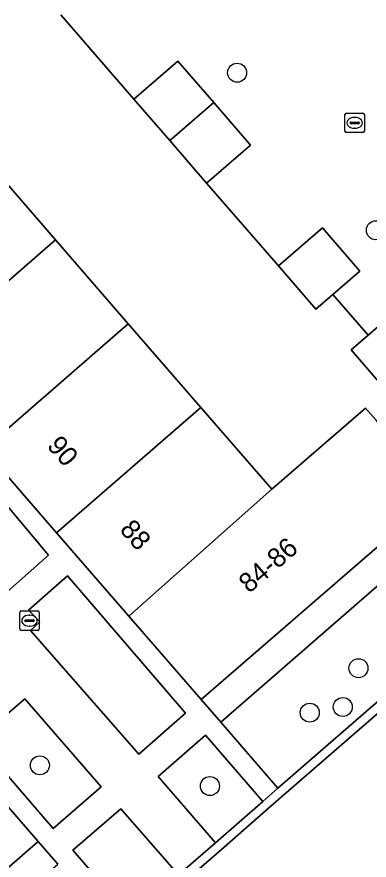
# Model space of a CAD drawing. Extents: x 155887 to 156869, y 383880 to 384678.
# Drawn here: x 156587.04 to 156605.19, y 384289.68 to 384333.07 of the extents above; entities that cross this region are included whole.
import ezdxf

# ---------------------------------------------------------------- set-up
doc = ezdxf.new("R2010")
doc.units = 0
for name, color, linetype in [('IMGEO_Boom', 7, 'Continuous'), ('IMGEO_Erf', 7, 'Continuous'), ('IMGEO_Groenvoorziening', 7, 'Continuous'), ('IMGEO_Kolk', 7, 'Continuous'), ('IMGEO_Pand', 7, 'Continuous'), ('IMGEO_Pand_nummerreeks', 7, 'Continuous'), ('IMGEO_Parkeervlak_open', 7, 'Continuous'), ('IMGEO_Rijbaan_lokaal_gesloten', 7, 'Continuous'), ('IMGEO_Rijbaan_lokaal_open', 7, 'Continuous'), ('IMGEO_Voetpad_open', 7, 'Continuous')]:
    doc.layers.add(name, color=color, linetype=linetype)

msp = doc.modelspace()

# ---------------------------------------------------------------- linework, layer by layer
at = {"layer": 'IMGEO_Boom'}
for centre in [(156598.387, 384330.194), (156605.533, 384322.089), (156604.637, 384299.559), (156603.83, 384297.562), (156602.128, 384297.272), (156588.232, 384294.563), (156596.99, 384293.496)]:
    msp.add_circle(centre, 0.489, dxfattribs=at)
at = {"layer": 'IMGEO_Erf'}
for points in [[(156577.808, 384334.516), (156581.552, 384330.207), (156585.295, 384325.899), (156589.037, 384321.591), (156592.781, 384317.282), (156596.523, 384312.976), (156600.181, 384308.765), (156605.004, 384312.939), (156605.528, 384312.335)], [(156606.105, 384313.81), (156604.264, 384315.933), (156605.138, 384316.69), (156603.317, 384318.791), (156602.436, 384318.03), (156600.513, 384320.257), (156596.817, 384324.504), (156594.918, 384326.699), (156593.073, 384328.831), (156589.316, 384333.172)]]:
    msp.add_lwpolyline(points, dxfattribs=at)
at = {"layer": 'IMGEO_Groenvoorziening'}
for points in [[(156585.92, 384308.635), (156583.452, 384306.45), (156586.252, 384303.231), (156588.671, 384305.378)], [(156589.659, 384304.318), (156587.65, 384302.549), (156588.228, 384301.946), (156587.752, 384301.506), (156593.319, 384295.128), (156595.731, 384297.241)], [(156587.453, 384297.983), (156584.985, 384295.855), (156588.92, 384291.314), (156591.379, 384293.459)], [(156596.753, 384296.113), (156594.327, 384293.996), (156597.278, 384290.58), (156599.708, 384292.702)], [(156592.406, 384292.326), (156589.934, 384290.204), (156592.893, 384286.763), (156595.368, 384288.922)]]:
    msp.add_lwpolyline(points, close=True, dxfattribs=at)
at = {"layer": 'IMGEO_Kolk'}
for p, q in [((156603.941, 384327.188), (156603.941, 384328.04)), ((156604.016, 384328.114), (156604.868, 384328.114)), ((156604.942, 384328.04), (156604.942, 384327.188)), ((156604.2, 384327.608), (156604.2, 384327.62)), ((156604.638, 384327.571), (156604.24, 384327.571)), ((156604.243, 384327.657), (156604.641, 384327.657)), ((156604.429, 384327.894), (156604.454, 384327.894)), ((156604.684, 384327.62), (156604.684, 384327.608)), ((156604.868, 384327.114), (156604.016, 384327.114)), ((156604.452, 384327.334), (156604.427, 384327.334)), ((156587.196, 384301.578), (156587.196, 384302.43)), ((156587.271, 384302.504), (156588.123, 384302.504)), ((156588.197, 384302.43), (156588.197, 384301.578)), ((156587.455, 384301.998), (156587.455, 384302.01)), ((156587.893, 384301.961), (156587.495, 384301.961)), ((156587.498, 384302.047), (156587.896, 384302.047)), ((156587.684, 384302.284), (156587.709, 384302.284)), ((156587.939, 384302.01), (156587.939, 384301.998)), ((156588.123, 384301.504), (156587.271, 384301.504)), ((156587.707, 384301.724), (156587.682, 384301.724))]:
    msp.add_line(p, q, dxfattribs=at)
for points in [[(156603.941, 384327.188), (156603.941, 384328.04)], [(156604.016, 384328.114), (156604.868, 384328.114)], [(156604.942, 384328.04), (156604.942, 384327.188)], [(156604.868, 384327.114), (156604.016, 384327.114)], [(156587.196, 384301.578), (156587.196, 384302.43)], [(156587.271, 384302.504), (156588.123, 384302.504)], [(156588.197, 384302.43), (156588.197, 384301.578)], [(156588.123, 384301.504), (156587.271, 384301.504)]]:
    msp.add_lwpolyline(points, dxfattribs=at)
for centre, radius, start, end in [((156604.018, 384328.038), 0.0765, 91.552, 178.448), ((156604.018, 384328.038), 0.0765, 91.552, 178.448), ((156604.866, 384328.038), 0.0765, 1.552, 88.448), ((156604.866, 384328.038), 0.0765, 1.552, 88.448), ((156604.24, 384327.617), 0.0403, 85.8775, 175.7526), ((156604.237, 384327.607), 0.0366, 178.938, 274.7102), ((156604.641, 384327.614), 0.043, 264.8664, 352.4533), ((156604.645, 384327.619), 0.0386, 1.7309, 96.639), ((156604.018, 384327.19), 0.0765, 181.552, 268.448), ((156604.018, 384327.19), 0.0765, 181.552, 268.448), ((156604.866, 384327.19), 0.0765, 271.552, 358.448), ((156604.866, 384327.19), 0.0765, 271.552, 358.448), ((156587.273, 384302.428), 0.0765, 91.552, 178.448), ((156587.273, 384302.428), 0.0765, 91.552, 178.448), ((156588.121, 384302.428), 0.0765, 1.552, 88.448), ((156588.121, 384302.428), 0.0765, 1.552, 88.448), ((156587.495, 384302.007), 0.0403, 85.8775, 175.7526), ((156587.492, 384301.997), 0.0366, 178.938, 274.7102), ((156587.896, 384302.004), 0.043, 264.8664, 352.4533), ((156587.9, 384302.009), 0.0386, 1.7309, 96.639), ((156587.273, 384301.58), 0.0765, 181.552, 268.448), ((156587.273, 384301.58), 0.0765, 181.552, 268.448), ((156588.121, 384301.58), 0.0765, 271.552, 358.448), ((156588.121, 384301.58), 0.0765, 271.552, 358.448)]:
    msp.add_arc(centre, radius, start, end, dxfattribs=at)
for centre, major_axis, ratio, start_param, end_param in [((156604.428, 384327.614), (-0.387, 0.002), 0.722429, 4.712389, 7.853982), ((156604.453, 384327.614), (-0.39, 0.002), 0.717154, 1.570796, 4.712389), ((156587.683, 384302.004), (-0.387, 0.002), 0.722429, 4.712389, 7.853982), ((156587.708, 384302.004), (-0.39, 0.002), 0.717154, 1.570796, 4.712389)]:
    msp.add_ellipse(centre, major_axis=major_axis, ratio=ratio, start_param=start_param, end_param=end_param, dxfattribs=at)
at = {"layer": 'IMGEO_Pand'}
for points in [[(156597.183, 384328.666), (156595.342, 384330.794), (156593.073, 384328.831), (156594.918, 384326.699)], [(156597.183, 384328.666), (156594.918, 384326.699), (156596.817, 384324.504), (156599.086, 384326.467)], [(156577.858, 384319.439), (156581.6, 384315.132), (156589.037, 384321.591), (156585.295, 384325.899)], [(156602.784, 384322.218), (156600.513, 384320.257), (156602.436, 384318.03), (156603.317, 384318.791), (156604.707, 384319.991)], [(156585.344, 384310.823), (156592.781, 384317.282), (156589.037, 384321.591), (156581.6, 384315.132)], [(156610.192, 384317.353), (156608.351, 384319.476), (156605.138, 384316.69), (156604.264, 384315.933), (156606.105, 384313.81)], [(156585.344, 384310.823), (156589.086, 384306.515), (156596.523, 384312.976), (156592.781, 384317.282)], [(156600.181, 384308.765), (156596.523, 384312.976), (156589.086, 384306.515), (156592.809, 384302.231)], [(156600.181, 384308.765), (156592.809, 384302.231), (156596.536, 384297.941), (156608.799, 384308.553), (156605.528, 384312.335), (156605.004, 384312.939)], [(156588.136, 384290.64), (156584.49, 384294.84), (156575.826, 384287.317), (156573.187, 384285.026), (156572.242, 384284.206), (156572.625, 384283.766), (156575.908, 384279.994)]]:
    msp.add_lwpolyline(points, close=True, dxfattribs=at)
at = {"layer": 'IMGEO_Parkeervlak_open'}
msp.add_lwpolyline([(156617.967, 384308.524), (156615.083, 384312.005), (156597.548, 384296.785), (156600.488, 384293.386)], close=True, dxfattribs=at)
at = {"layer": 'IMGEO_Rijbaan_lokaal_gesloten'}
msp.add_lwpolyline([(156618.252, 384308.162), (156600.79, 384293.039), (156600.011, 384292.356), (156597.58, 384290.233), (156595.67, 384288.575), (156593.191, 384286.413), (156592.371, 384285.726), (156571.738, 384267.772), (156553.99, 384252.361)], dxfattribs=at)
at = {"layer": 'IMGEO_Rijbaan_lokaal_open'}
for points in [[(156589.316, 384333.172), (156593.073, 384328.831), (156595.342, 384330.794), (156597.183, 384328.666), (156599.086, 384326.467), (156596.817, 384324.504), (156600.513, 384320.257), (156602.784, 384322.218), (156604.707, 384319.991), (156603.317, 384318.791), (156605.138, 384316.69), (156608.351, 384319.476)], [(156617.967, 384308.524), (156600.488, 384293.386), (156599.708, 384292.702), (156597.278, 384290.58), (156595.368, 384288.922), (156592.893, 384286.763), (156592.072, 384286.076), (156574.465, 384270.754), (156571.436, 384268.119), (156553.69, 384252.71)], [(156553.99, 384252.361), (156571.738, 384267.772), (156592.371, 384285.726), (156593.191, 384286.413), (156595.67, 384288.575), (156597.58, 384290.233), (156600.011, 384292.356), (156600.79, 384293.039), (156618.252, 384308.162)]]:
    msp.add_lwpolyline(points, dxfattribs=at)
at = {"layer": 'IMGEO_Voetpad_open'}
for points in [[(156592.893, 384286.763), (156589.934, 384290.204), (156592.406, 384292.326), (156595.368, 384288.922), (156597.278, 384290.58), (156594.327, 384293.996), (156596.753, 384296.113), (156599.708, 384292.702), (156600.488, 384293.386), (156597.548, 384296.785), (156596.536, 384297.941), (156592.809, 384302.231), (156589.086, 384306.515), (156585.344, 384310.823), (156581.6, 384315.132), (156577.858, 384319.439), (156574.116, 384323.746), (156570.371, 384328.055), (156566.63, 384332.362), (156562.844, 384336.719)], [(156558.966, 384334.66), (156557.035, 384332.96), (156557.601, 384332.305), (156557.68, 384332.215), (156560.366, 384329.164), (156557.95, 384327.023), (156555.249, 384330.095), (156554.475, 384329.42), (156558.345, 384324.961), (156562.08, 384320.659), (156565.814, 384316.357), (156569.548, 384312.055), (156573.288, 384307.746), (156577.022, 384303.444), (156580.756, 384299.142), (156584.49, 384294.84), (156588.136, 384290.64), (156589.163, 384289.478)]]:
    msp.add_lwpolyline(points, dxfattribs=at)
for points in [[(156635.944, 384330.15), (156634.968, 384331.295), (156622.732, 384320.65), (156617.58, 384316.196), (156616.909, 384315.616), (156614.666, 384313.658), (156613.95, 384313.035), (156608.799, 384308.553), (156596.536, 384297.941), (156597.548, 384296.785), (156615.083, 384312.005), (156618.311, 384314.858)], [(156583.452, 384306.45), (156585.92, 384308.635), (156588.671, 384305.378), (156586.252, 384303.231)], [(156588.228, 384301.946), (156587.65, 384302.549), (156589.659, 384304.318), (156595.731, 384297.241), (156593.319, 384295.128), (156587.752, 384301.506)], [(156587.453, 384297.983), (156591.379, 384293.459), (156588.92, 384291.314), (156584.985, 384295.855)], [(156571.506, 384274.157), (156589.163, 384289.478), (156588.136, 384290.64), (156575.908, 384279.994), (156570.802, 384275.536), (156570.129, 384274.949), (156567.876, 384273.013), (156567.118, 384272.353), (156561.989, 384267.889), (156549.742, 384257.27), (156548.914, 384256.57), (156545.764, 384253.8), (156546.774, 384252.671), (156549.928, 384255.411), (156552.862, 384252.007), (156553.69, 384252.71), (156550.727, 384256.128), (156568.496, 384271.537)]]:
    msp.add_lwpolyline(points, close=True, dxfattribs=at)

# ---------------------------------------------------------------- texts
at = {"layer": 'IMGEO_Pand_nummerreeks'}
for s, rotation, p in [('90', 310.9855, (156588.554, 384310.972)), ('88', 310.9855, (156592.299, 384306.661)), ('84-86', 40.7589, (156599.011, 384303.378))]:
    msp.add_text(s, height=1, rotation=rotation, dxfattribs=at).set_placement(p)

doc.saveas('drawing.dxf')
